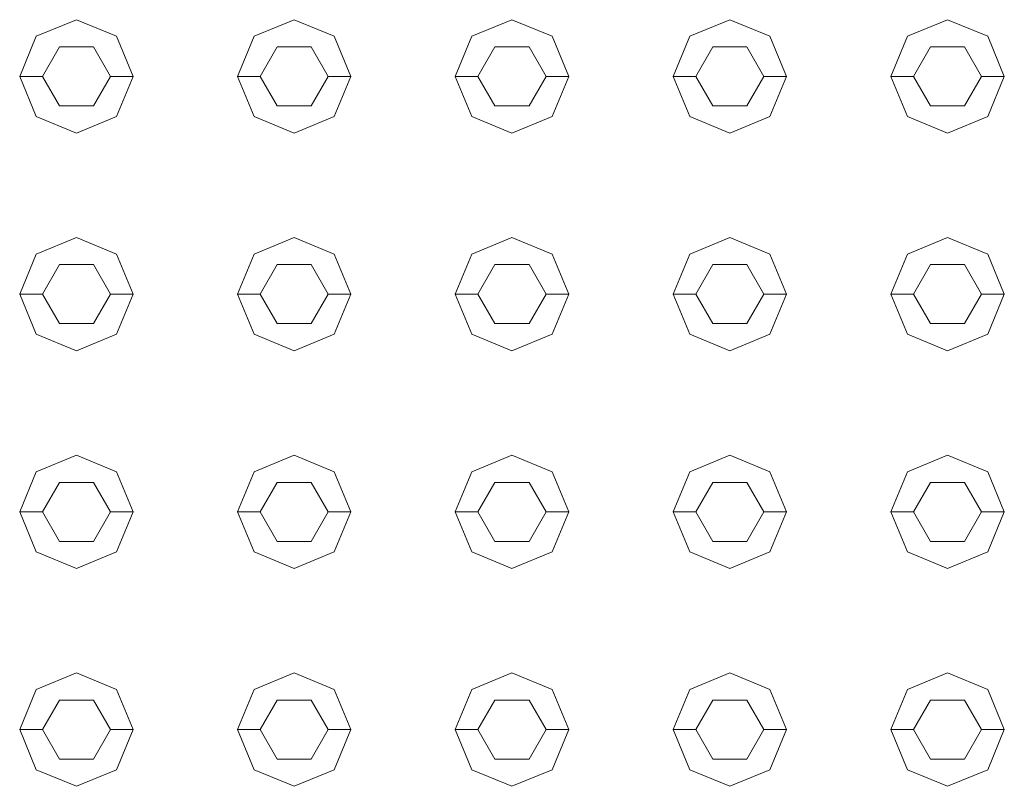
# Model space of a CAD drawing. Header units: millimetres. Extents: x 321 to 585, y -277 to 9.
# Tile 812 of 1056: x 350.289 to 350.723, y -21.891 to -21.553. Entities that reach past the tile are written whole.
import ezdxf

# ---------------------------------------------------------------- set-up
doc = ezdxf.new("R2010")
doc.units = ezdxf.units.MM
doc.header["$MEASUREMENT"] = 0
doc.layers.add('IFC-Elemento construtivo genérico-Contorno', color=253, linetype='Continuous', lineweight=5)

msp = doc.modelspace()

# ---------------------------------------------------------------- linework, layer by layer
at = {"layer": 'IFC-Elemento construtivo genérico-Contorno', "lineweight": 5}
for p, q in [((350.29653, -21.56052), (350.31421, -21.5532)), ((350.29653, -21.56052), (350.31421, -21.5532)), ((350.31421, -21.5532), (350.33189, -21.56052)), ((350.31421, -21.5532), (350.33189, -21.56052)), ((350.39254, -21.56052), (350.41021, -21.5532)), ((350.39254, -21.56052), (350.41021, -21.5532)), ((350.41021, -21.5532), (350.42789, -21.56052)), ((350.41021, -21.5532), (350.42789, -21.56052)), ((350.48853, -21.56052), (350.50621, -21.5532)), ((350.48853, -21.56052), (350.50621, -21.5532)), ((350.50621, -21.5532), (350.52389, -21.56052)), ((350.50621, -21.5532), (350.52389, -21.56052)), ((350.58454, -21.56052), (350.60221, -21.5532)), ((350.58454, -21.56052), (350.60221, -21.5532)), ((350.60221, -21.5532), (350.61989, -21.56052)), ((350.60221, -21.5532), (350.61989, -21.56052)), ((350.68054, -21.56052), (350.69821, -21.5532)), ((350.68054, -21.56052), (350.69821, -21.5532)), ((350.69821, -21.5532), (350.71589, -21.56052)), ((350.69821, -21.5532), (350.71589, -21.56052)), ((350.28921, -21.5782), (350.29653, -21.56052)), ((350.28921, -21.5782), (350.29653, -21.56052)), ((350.33189, -21.56052), (350.33921, -21.5782)), ((350.33189, -21.56052), (350.33921, -21.5782)), ((350.38521, -21.5782), (350.39254, -21.56052)), ((350.38521, -21.5782), (350.39254, -21.56052)), ((350.42789, -21.56052), (350.43521, -21.5782)), ((350.42789, -21.56052), (350.43521, -21.5782)), ((350.48121, -21.5782), (350.48853, -21.56052)), ((350.48121, -21.5782), (350.48853, -21.56052)), ((350.52389, -21.56052), (350.53121, -21.5782)), ((350.52389, -21.56052), (350.53121, -21.5782)), ((350.57721, -21.5782), (350.58454, -21.56052)), ((350.57721, -21.5782), (350.58454, -21.56052)), ((350.61989, -21.56052), (350.62721, -21.5782)), ((350.61989, -21.56052), (350.62721, -21.5782)), ((350.67321, -21.5782), (350.68054, -21.56052)), ((350.67321, -21.5782), (350.68054, -21.56052)), ((350.71589, -21.56052), (350.72321, -21.5782)), ((350.71589, -21.56052), (350.72321, -21.5782)), ((350.29921, -21.5782), (350.30671, -21.56521)), ((350.29921, -21.5782), (350.30671, -21.56521)), ((350.30671, -21.56521), (350.32171, -21.56521)), ((350.30671, -21.56521), (350.32171, -21.56521)), ((350.32171, -21.56521), (350.32921, -21.5782)), ((350.32171, -21.56521), (350.32921, -21.5782)), ((350.39521, -21.5782), (350.40271, -21.56521)), ((350.39521, -21.5782), (350.40271, -21.56521)), ((350.40271, -21.56521), (350.41771, -21.56521)), ((350.40271, -21.56521), (350.41771, -21.56521)), ((350.41771, -21.56521), (350.42521, -21.5782)), ((350.41771, -21.56521), (350.42521, -21.5782)), ((350.49121, -21.5782), (350.49871, -21.56521)), ((350.49121, -21.5782), (350.49871, -21.56521)), ((350.49871, -21.56521), (350.51371, -21.56521)), ((350.49871, -21.56521), (350.51371, -21.56521)), ((350.51371, -21.56521), (350.52121, -21.5782)), ((350.51371, -21.56521), (350.52121, -21.5782)), ((350.58721, -21.5782), (350.59471, -21.56521)), ((350.58721, -21.5782), (350.59471, -21.56521)), ((350.59471, -21.56521), (350.60971, -21.56521)), ((350.59471, -21.56521), (350.60971, -21.56521)), ((350.60971, -21.56521), (350.61721, -21.5782)), ((350.60971, -21.56521), (350.61721, -21.5782)), ((350.68321, -21.5782), (350.69071, -21.56521)), ((350.68321, -21.5782), (350.69071, -21.56521)), ((350.69071, -21.56521), (350.70571, -21.56521)), ((350.69071, -21.56521), (350.70571, -21.56521)), ((350.70571, -21.56521), (350.71321, -21.5782)), ((350.70571, -21.56521), (350.71321, -21.5782)), ((350.28921, -21.5782), (350.29921, -21.5782)), ((350.28921, -21.5782), (350.29653, -21.59587)), ((350.28921, -21.5782), (350.29921, -21.5782)), ((350.28921, -21.5782), (350.29653, -21.59587)), ((350.29921, -21.5782), (350.30671, -21.59118)), ((350.29921, -21.5782), (350.30671, -21.59118)), ((350.32171, -21.59118), (350.32921, -21.5782)), ((350.32171, -21.59118), (350.32921, -21.5782)), ((350.32921, -21.5782), (350.33921, -21.5782)), ((350.32921, -21.5782), (350.33921, -21.5782)), ((350.33189, -21.59587), (350.33921, -21.5782)), ((350.33189, -21.59587), (350.33921, -21.5782)), ((350.38521, -21.5782), (350.39521, -21.5782)), ((350.38521, -21.5782), (350.39254, -21.59587)), ((350.38521, -21.5782), (350.39521, -21.5782)), ((350.38521, -21.5782), (350.39254, -21.59587)), ((350.39521, -21.5782), (350.40271, -21.59118)), ((350.39521, -21.5782), (350.40271, -21.59118)), ((350.41771, -21.59118), (350.42521, -21.5782)), ((350.41771, -21.59118), (350.42521, -21.5782)), ((350.42521, -21.5782), (350.43521, -21.5782)), ((350.42521, -21.5782), (350.43521, -21.5782)), ((350.42789, -21.59587), (350.43521, -21.5782)), ((350.42789, -21.59587), (350.43521, -21.5782)), ((350.48121, -21.5782), (350.49121, -21.5782)), ((350.48121, -21.5782), (350.48853, -21.59587)), ((350.48121, -21.5782), (350.49121, -21.5782)), ((350.48121, -21.5782), (350.48853, -21.59587)), ((350.49121, -21.5782), (350.49871, -21.59118)), ((350.49121, -21.5782), (350.49871, -21.59118)), ((350.51371, -21.59118), (350.52121, -21.5782)), ((350.51371, -21.59118), (350.52121, -21.5782)), ((350.52121, -21.5782), (350.53121, -21.5782)), ((350.52121, -21.5782), (350.53121, -21.5782)), ((350.52389, -21.59587), (350.53121, -21.5782)), ((350.52389, -21.59587), (350.53121, -21.5782)), ((350.57721, -21.5782), (350.58721, -21.5782)), ((350.57721, -21.5782), (350.58454, -21.59587)), ((350.57721, -21.5782), (350.58721, -21.5782)), ((350.57721, -21.5782), (350.58454, -21.59587)), ((350.58721, -21.5782), (350.59471, -21.59118)), ((350.58721, -21.5782), (350.59471, -21.59118)), ((350.60971, -21.59118), (350.61721, -21.5782)), ((350.60971, -21.59118), (350.61721, -21.5782)), ((350.61721, -21.5782), (350.62721, -21.5782)), ((350.61721, -21.5782), (350.62721, -21.5782)), ((350.61989, -21.59587), (350.62721, -21.5782)), ((350.61989, -21.59587), (350.62721, -21.5782)), ((350.67321, -21.5782), (350.68321, -21.5782)), ((350.67321, -21.5782), (350.68054, -21.59587)), ((350.67321, -21.5782), (350.68321, -21.5782)), ((350.67321, -21.5782), (350.68054, -21.59587)), ((350.68321, -21.5782), (350.69071, -21.59118)), ((350.68321, -21.5782), (350.69071, -21.59118)), ((350.70571, -21.59118), (350.71321, -21.5782)), ((350.70571, -21.59118), (350.71321, -21.5782)), ((350.71321, -21.5782), (350.72321, -21.5782)), ((350.71321, -21.5782), (350.72321, -21.5782)), ((350.71589, -21.59587), (350.72321, -21.5782)), ((350.71589, -21.59587), (350.72321, -21.5782)), ((350.30671, -21.59118), (350.32171, -21.59118)), ((350.30671, -21.59118), (350.32171, -21.59118)), ((350.40271, -21.59118), (350.41771, -21.59118)), ((350.40271, -21.59118), (350.41771, -21.59118)), ((350.49871, -21.59118), (350.51371, -21.59118)), ((350.49871, -21.59118), (350.51371, -21.59118)), ((350.59471, -21.59118), (350.60971, -21.59118)), ((350.59471, -21.59118), (350.60971, -21.59118)), ((350.69071, -21.59118), (350.70571, -21.59118)), ((350.69071, -21.59118), (350.70571, -21.59118)), ((350.29653, -21.59587), (350.31421, -21.6032)), ((350.29653, -21.59587), (350.31421, -21.6032)), ((350.31421, -21.6032), (350.33189, -21.59587)), ((350.31421, -21.6032), (350.33189, -21.59587)), ((350.39254, -21.59587), (350.41021, -21.6032)), ((350.39254, -21.59587), (350.41021, -21.6032)), ((350.41021, -21.6032), (350.42789, -21.59587)), ((350.41021, -21.6032), (350.42789, -21.59587)), ((350.48853, -21.59587), (350.50621, -21.6032)), ((350.48853, -21.59587), (350.50621, -21.6032)), ((350.50621, -21.6032), (350.52389, -21.59587)), ((350.50621, -21.6032), (350.52389, -21.59587)), ((350.58454, -21.59587), (350.60221, -21.6032)), ((350.58454, -21.59587), (350.60221, -21.6032)), ((350.60221, -21.6032), (350.61989, -21.59587)), ((350.60221, -21.6032), (350.61989, -21.59587)), ((350.68054, -21.59587), (350.69821, -21.6032)), ((350.68054, -21.59587), (350.69821, -21.6032)), ((350.69821, -21.6032), (350.71589, -21.59587)), ((350.69821, -21.6032), (350.71589, -21.59587)), ((350.29653, -21.65652), (350.31421, -21.64919)), ((350.29653, -21.65652), (350.31421, -21.64919)), ((350.31421, -21.64919), (350.33189, -21.65652)), ((350.31421, -21.64919), (350.33189, -21.65652)), ((350.39254, -21.65652), (350.41021, -21.64919)), ((350.39254, -21.65652), (350.41021, -21.64919)), ((350.41021, -21.64919), (350.42789, -21.65652)), ((350.41021, -21.64919), (350.42789, -21.65652)), ((350.48853, -21.65652), (350.50621, -21.64919)), ((350.48853, -21.65652), (350.50621, -21.64919)), ((350.50621, -21.64919), (350.52389, -21.65652)), ((350.50621, -21.64919), (350.52389, -21.65652)), ((350.58454, -21.65652), (350.60221, -21.64919)), ((350.58454, -21.65652), (350.60221, -21.64919)), ((350.60221, -21.64919), (350.61989, -21.65652)), ((350.60221, -21.64919), (350.61989, -21.65652)), ((350.68054, -21.65652), (350.69821, -21.64919)), ((350.68054, -21.65652), (350.69821, -21.64919)), ((350.69821, -21.64919), (350.71589, -21.65652)), ((350.69821, -21.64919), (350.71589, -21.65652)), ((350.28921, -21.67419), (350.29653, -21.65652)), ((350.28921, -21.67419), (350.29653, -21.65652)), ((350.33189, -21.65652), (350.33921, -21.67419)), ((350.33189, -21.65652), (350.33921, -21.67419)), ((350.38521, -21.67419), (350.39254, -21.65652)), ((350.38521, -21.67419), (350.39254, -21.65652)), ((350.42789, -21.65652), (350.43521, -21.67419)), ((350.42789, -21.65652), (350.43521, -21.67419)), ((350.48121, -21.67419), (350.48853, -21.65652)), ((350.48121, -21.67419), (350.48853, -21.65652)), ((350.52389, -21.65652), (350.53121, -21.67419)), ((350.52389, -21.65652), (350.53121, -21.67419)), ((350.57721, -21.67419), (350.58454, -21.65652)), ((350.57721, -21.67419), (350.58454, -21.65652)), ((350.61989, -21.65652), (350.62721, -21.67419)), ((350.61989, -21.65652), (350.62721, -21.67419)), ((350.67321, -21.67419), (350.68054, -21.65652)), ((350.67321, -21.67419), (350.68054, -21.65652)), ((350.71589, -21.65652), (350.72321, -21.67419)), ((350.71589, -21.65652), (350.72321, -21.67419)), ((350.29921, -21.67419), (350.30671, -21.6612)), ((350.29921, -21.67419), (350.30671, -21.6612)), ((350.30671, -21.6612), (350.32171, -21.6612)), ((350.30671, -21.6612), (350.32171, -21.6612)), ((350.32171, -21.6612), (350.32921, -21.67419)), ((350.32171, -21.6612), (350.32921, -21.67419)), ((350.39521, -21.67419), (350.40271, -21.6612)), ((350.39521, -21.67419), (350.40271, -21.6612)), ((350.40271, -21.6612), (350.41771, -21.6612)), ((350.40271, -21.6612), (350.41771, -21.6612)), ((350.41771, -21.6612), (350.42521, -21.67419)), ((350.41771, -21.6612), (350.42521, -21.67419)), ((350.49121, -21.67419), (350.49871, -21.6612)), ((350.49121, -21.67419), (350.49871, -21.6612)), ((350.49871, -21.6612), (350.51371, -21.6612)), ((350.49871, -21.6612), (350.51371, -21.6612)), ((350.51371, -21.6612), (350.52121, -21.67419)), ((350.51371, -21.6612), (350.52121, -21.67419)), ((350.58721, -21.67419), (350.59471, -21.6612)), ((350.58721, -21.67419), (350.59471, -21.6612)), ((350.59471, -21.6612), (350.60971, -21.6612)), ((350.59471, -21.6612), (350.60971, -21.6612)), ((350.60971, -21.6612), (350.61721, -21.67419)), ((350.60971, -21.6612), (350.61721, -21.67419)), ((350.68321, -21.67419), (350.69071, -21.6612)), ((350.68321, -21.67419), (350.69071, -21.6612)), ((350.69071, -21.6612), (350.70571, -21.6612)), ((350.69071, -21.6612), (350.70571, -21.6612)), ((350.70571, -21.6612), (350.71321, -21.67419)), ((350.70571, -21.6612), (350.71321, -21.67419)), ((350.28921, -21.67419), (350.29921, -21.67419)), ((350.28921, -21.67419), (350.29653, -21.69188)), ((350.28921, -21.67419), (350.29921, -21.67419)), ((350.28921, -21.67419), (350.29653, -21.69188)), ((350.29921, -21.67419), (350.30671, -21.68719)), ((350.29921, -21.67419), (350.30671, -21.68719)), ((350.32171, -21.68719), (350.32921, -21.67419)), ((350.32171, -21.68719), (350.32921, -21.67419)), ((350.32921, -21.67419), (350.33921, -21.67419)), ((350.32921, -21.67419), (350.33921, -21.67419)), ((350.33189, -21.69188), (350.33921, -21.67419)), ((350.33189, -21.69188), (350.33921, -21.67419)), ((350.38521, -21.67419), (350.39521, -21.67419)), ((350.38521, -21.67419), (350.39254, -21.69188)), ((350.38521, -21.67419), (350.39521, -21.67419)), ((350.38521, -21.67419), (350.39254, -21.69188)), ((350.39521, -21.67419), (350.40271, -21.68719)), ((350.39521, -21.67419), (350.40271, -21.68719)), ((350.41771, -21.68719), (350.42521, -21.67419)), ((350.41771, -21.68719), (350.42521, -21.67419)), ((350.42521, -21.67419), (350.43521, -21.67419)), ((350.42521, -21.67419), (350.43521, -21.67419)), ((350.42789, -21.69188), (350.43521, -21.67419)), ((350.42789, -21.69188), (350.43521, -21.67419)), ((350.48121, -21.67419), (350.49121, -21.67419)), ((350.48121, -21.67419), (350.48853, -21.69188)), ((350.48121, -21.67419), (350.49121, -21.67419)), ((350.48121, -21.67419), (350.48853, -21.69188)), ((350.49121, -21.67419), (350.49871, -21.68719)), ((350.49121, -21.67419), (350.49871, -21.68719)), ((350.51371, -21.68719), (350.52121, -21.67419)), ((350.51371, -21.68719), (350.52121, -21.67419)), ((350.52121, -21.67419), (350.53121, -21.67419)), ((350.52121, -21.67419), (350.53121, -21.67419)), ((350.52389, -21.69188), (350.53121, -21.67419)), ((350.52389, -21.69188), (350.53121, -21.67419)), ((350.57721, -21.67419), (350.58721, -21.67419)), ((350.57721, -21.67419), (350.58454, -21.69188)), ((350.57721, -21.67419), (350.58721, -21.67419)), ((350.57721, -21.67419), (350.58454, -21.69188)), ((350.58721, -21.67419), (350.59471, -21.68719)), ((350.58721, -21.67419), (350.59471, -21.68719)), ((350.60971, -21.68719), (350.61721, -21.67419)), ((350.60971, -21.68719), (350.61721, -21.67419)), ((350.61721, -21.67419), (350.62721, -21.67419)), ((350.61721, -21.67419), (350.62721, -21.67419)), ((350.61989, -21.69188), (350.62721, -21.67419)), ((350.61989, -21.69188), (350.62721, -21.67419)), ((350.67321, -21.67419), (350.68321, -21.67419)), ((350.67321, -21.67419), (350.68054, -21.69188)), ((350.67321, -21.67419), (350.68321, -21.67419)), ((350.67321, -21.67419), (350.68054, -21.69188)), ((350.68321, -21.67419), (350.69071, -21.68719)), ((350.68321, -21.67419), (350.69071, -21.68719)), ((350.70571, -21.68719), (350.71321, -21.67419)), ((350.70571, -21.68719), (350.71321, -21.67419)), ((350.71321, -21.67419), (350.72321, -21.67419)), ((350.71321, -21.67419), (350.72321, -21.67419)), ((350.71589, -21.69188), (350.72321, -21.67419)), ((350.71589, -21.69188), (350.72321, -21.67419)), ((350.30671, -21.68719), (350.32171, -21.68719)), ((350.30671, -21.68719), (350.32171, -21.68719)), ((350.40271, -21.68719), (350.41771, -21.68719)), ((350.40271, -21.68719), (350.41771, -21.68719)), ((350.49871, -21.68719), (350.51371, -21.68719)), ((350.49871, -21.68719), (350.51371, -21.68719)), ((350.59471, -21.68719), (350.60971, -21.68719)), ((350.59471, -21.68719), (350.60971, -21.68719)), ((350.69071, -21.68719), (350.70571, -21.68719)), ((350.69071, -21.68719), (350.70571, -21.68719)), ((350.29653, -21.69188), (350.31421, -21.69919)), ((350.29653, -21.69188), (350.31421, -21.69919)), ((350.31421, -21.69919), (350.33189, -21.69188)), ((350.31421, -21.69919), (350.33189, -21.69188)), ((350.39254, -21.69188), (350.41021, -21.69919)), ((350.39254, -21.69188), (350.41021, -21.69919)), ((350.41021, -21.69919), (350.42789, -21.69188)), ((350.41021, -21.69919), (350.42789, -21.69188)), ((350.48853, -21.69188), (350.50621, -21.69919)), ((350.48853, -21.69188), (350.50621, -21.69919)), ((350.50621, -21.69919), (350.52389, -21.69188)), ((350.50621, -21.69919), (350.52389, -21.69188)), ((350.58454, -21.69188), (350.60221, -21.69919)), ((350.58454, -21.69188), (350.60221, -21.69919)), ((350.60221, -21.69919), (350.61989, -21.69188)), ((350.60221, -21.69919), (350.61989, -21.69188)), ((350.68054, -21.69188), (350.69821, -21.69919)), ((350.68054, -21.69188), (350.69821, -21.69919)), ((350.69821, -21.69919), (350.71589, -21.69188)), ((350.69821, -21.69919), (350.71589, -21.69188)), ((350.29653, -21.75252), (350.31421, -21.7452)), ((350.29653, -21.75252), (350.31421, -21.7452)), ((350.31421, -21.7452), (350.33189, -21.75252)), ((350.31421, -21.7452), (350.33189, -21.75252)), ((350.39254, -21.75252), (350.41021, -21.7452)), ((350.39254, -21.75252), (350.41021, -21.7452)), ((350.41021, -21.7452), (350.42789, -21.75252)), ((350.41021, -21.7452), (350.42789, -21.75252)), ((350.48853, -21.75252), (350.50621, -21.7452)), ((350.48853, -21.75252), (350.50621, -21.7452)), ((350.50621, -21.7452), (350.52389, -21.75252)), ((350.50621, -21.7452), (350.52389, -21.75252)), ((350.58454, -21.75252), (350.60221, -21.7452)), ((350.58454, -21.75252), (350.60221, -21.7452)), ((350.60221, -21.7452), (350.61989, -21.75252)), ((350.60221, -21.7452), (350.61989, -21.75252)), ((350.68054, -21.75252), (350.69821, -21.7452)), ((350.68054, -21.75252), (350.69821, -21.7452)), ((350.69821, -21.7452), (350.71589, -21.75252)), ((350.69821, -21.7452), (350.71589, -21.75252)), ((350.28921, -21.7702), (350.29653, -21.75252)), ((350.28921, -21.7702), (350.29653, -21.75252)), ((350.33189, -21.75252), (350.33921, -21.7702)), ((350.33189, -21.75252), (350.33921, -21.7702)), ((350.38521, -21.7702), (350.39254, -21.75252)), ((350.38521, -21.7702), (350.39254, -21.75252)), ((350.42789, -21.75252), (350.43521, -21.7702)), ((350.42789, -21.75252), (350.43521, -21.7702)), ((350.48121, -21.7702), (350.48853, -21.75252)), ((350.48121, -21.7702), (350.48853, -21.75252)), ((350.52389, -21.75252), (350.53121, -21.7702)), ((350.52389, -21.75252), (350.53121, -21.7702)), ((350.57721, -21.7702), (350.58454, -21.75252)), ((350.57721, -21.7702), (350.58454, -21.75252)), ((350.61989, -21.75252), (350.62721, -21.7702)), ((350.61989, -21.75252), (350.62721, -21.7702)), ((350.67321, -21.7702), (350.68054, -21.75252)), ((350.67321, -21.7702), (350.68054, -21.75252)), ((350.71589, -21.75252), (350.72321, -21.7702)), ((350.71589, -21.75252), (350.72321, -21.7702)), ((350.29921, -21.7702), (350.30671, -21.75721)), ((350.29921, -21.7702), (350.30671, -21.75721)), ((350.30671, -21.75721), (350.32171, -21.75721)), ((350.30671, -21.75721), (350.32171, -21.75721)), ((350.32171, -21.75721), (350.32921, -21.7702)), ((350.32171, -21.75721), (350.32921, -21.7702)), ((350.39521, -21.7702), (350.40271, -21.75721)), ((350.39521, -21.7702), (350.40271, -21.75721)), ((350.40271, -21.75721), (350.41771, -21.75721)), ((350.40271, -21.75721), (350.41771, -21.75721)), ((350.41771, -21.75721), (350.42521, -21.7702)), ((350.41771, -21.75721), (350.42521, -21.7702)), ((350.49121, -21.7702), (350.49871, -21.75721)), ((350.49121, -21.7702), (350.49871, -21.75721)), ((350.49871, -21.75721), (350.51371, -21.75721)), ((350.49871, -21.75721), (350.51371, -21.75721)), ((350.51371, -21.75721), (350.52121, -21.7702)), ((350.51371, -21.75721), (350.52121, -21.7702)), ((350.58721, -21.7702), (350.59471, -21.75721)), ((350.58721, -21.7702), (350.59471, -21.75721)), ((350.59471, -21.75721), (350.60971, -21.75721)), ((350.59471, -21.75721), (350.60971, -21.75721)), ((350.60971, -21.75721), (350.61721, -21.7702)), ((350.60971, -21.75721), (350.61721, -21.7702)), ((350.68321, -21.7702), (350.69071, -21.75721)), ((350.68321, -21.7702), (350.69071, -21.75721)), ((350.69071, -21.75721), (350.70571, -21.75721)), ((350.69071, -21.75721), (350.70571, -21.75721)), ((350.70571, -21.75721), (350.71321, -21.7702)), ((350.70571, -21.75721), (350.71321, -21.7702)), ((350.28921, -21.7702), (350.29921, -21.7702)), ((350.28921, -21.7702), (350.29653, -21.78787)), ((350.28921, -21.7702), (350.29921, -21.7702)), ((350.28921, -21.7702), (350.29653, -21.78787)), ((350.29921, -21.7702), (350.30671, -21.78319)), ((350.29921, -21.7702), (350.30671, -21.78319)), ((350.32171, -21.78319), (350.32921, -21.7702)), ((350.32171, -21.78319), (350.32921, -21.7702)), ((350.32921, -21.7702), (350.33921, -21.7702)), ((350.32921, -21.7702), (350.33921, -21.7702)), ((350.33189, -21.78787), (350.33921, -21.7702)), ((350.33189, -21.78787), (350.33921, -21.7702)), ((350.38521, -21.7702), (350.39521, -21.7702)), ((350.38521, -21.7702), (350.39254, -21.78787)), ((350.38521, -21.7702), (350.39521, -21.7702)), ((350.38521, -21.7702), (350.39254, -21.78787)), ((350.39521, -21.7702), (350.40271, -21.78319)), ((350.39521, -21.7702), (350.40271, -21.78319)), ((350.41771, -21.78319), (350.42521, -21.7702)), ((350.41771, -21.78319), (350.42521, -21.7702)), ((350.42521, -21.7702), (350.43521, -21.7702)), ((350.42521, -21.7702), (350.43521, -21.7702)), ((350.42789, -21.78787), (350.43521, -21.7702)), ((350.42789, -21.78787), (350.43521, -21.7702)), ((350.48121, -21.7702), (350.49121, -21.7702)), ((350.48121, -21.7702), (350.48853, -21.78787)), ((350.48121, -21.7702), (350.49121, -21.7702)), ((350.48121, -21.7702), (350.48853, -21.78787)), ((350.49121, -21.7702), (350.49871, -21.78319)), ((350.49121, -21.7702), (350.49871, -21.78319)), ((350.51371, -21.78319), (350.52121, -21.7702)), ((350.51371, -21.78319), (350.52121, -21.7702)), ((350.52121, -21.7702), (350.53121, -21.7702)), ((350.52121, -21.7702), (350.53121, -21.7702)), ((350.52389, -21.78787), (350.53121, -21.7702)), ((350.52389, -21.78787), (350.53121, -21.7702)), ((350.57721, -21.7702), (350.58721, -21.7702)), ((350.57721, -21.7702), (350.58454, -21.78787)), ((350.57721, -21.7702), (350.58721, -21.7702)), ((350.57721, -21.7702), (350.58454, -21.78787)), ((350.58721, -21.7702), (350.59471, -21.78319)), ((350.58721, -21.7702), (350.59471, -21.78319)), ((350.60971, -21.78319), (350.61721, -21.7702)), ((350.60971, -21.78319), (350.61721, -21.7702)), ((350.61721, -21.7702), (350.62721, -21.7702)), ((350.61721, -21.7702), (350.62721, -21.7702)), ((350.61989, -21.78787), (350.62721, -21.7702)), ((350.61989, -21.78787), (350.62721, -21.7702)), ((350.67321, -21.7702), (350.68321, -21.7702)), ((350.67321, -21.7702), (350.68054, -21.78787)), ((350.67321, -21.7702), (350.68321, -21.7702)), ((350.67321, -21.7702), (350.68054, -21.78787)), ((350.68321, -21.7702), (350.69071, -21.78319)), ((350.68321, -21.7702), (350.69071, -21.78319)), ((350.70571, -21.78319), (350.71321, -21.7702)), ((350.70571, -21.78319), (350.71321, -21.7702)), ((350.71321, -21.7702), (350.72321, -21.7702)), ((350.71321, -21.7702), (350.72321, -21.7702)), ((350.71589, -21.78787), (350.72321, -21.7702)), ((350.71589, -21.78787), (350.72321, -21.7702)), ((350.30671, -21.78319), (350.32171, -21.78319)), ((350.30671, -21.78319), (350.32171, -21.78319)), ((350.40271, -21.78319), (350.41771, -21.78319)), ((350.40271, -21.78319), (350.41771, -21.78319)), ((350.49871, -21.78319), (350.51371, -21.78319)), ((350.49871, -21.78319), (350.51371, -21.78319)), ((350.59471, -21.78319), (350.60971, -21.78319)), ((350.59471, -21.78319), (350.60971, -21.78319)), ((350.69071, -21.78319), (350.70571, -21.78319)), ((350.69071, -21.78319), (350.70571, -21.78319)), ((350.29653, -21.78787), (350.31421, -21.7952)), ((350.29653, -21.78787), (350.31421, -21.7952)), ((350.31421, -21.7952), (350.33189, -21.78787)), ((350.31421, -21.7952), (350.33189, -21.78787)), ((350.39254, -21.78787), (350.41021, -21.7952)), ((350.39254, -21.78787), (350.41021, -21.7952)), ((350.41021, -21.7952), (350.42789, -21.78787)), ((350.41021, -21.7952), (350.42789, -21.78787)), ((350.48853, -21.78787), (350.50621, -21.7952)), ((350.48853, -21.78787), (350.50621, -21.7952)), ((350.50621, -21.7952), (350.52389, -21.78787)), ((350.50621, -21.7952), (350.52389, -21.78787)), ((350.58454, -21.78787), (350.60221, -21.7952)), ((350.58454, -21.78787), (350.60221, -21.7952)), ((350.60221, -21.7952), (350.61989, -21.78787)), ((350.60221, -21.7952), (350.61989, -21.78787)), ((350.68054, -21.78787), (350.69821, -21.7952)), ((350.68054, -21.78787), (350.69821, -21.7952)), ((350.69821, -21.7952), (350.71589, -21.78787)), ((350.69821, -21.7952), (350.71589, -21.78787)), ((350.29653, -21.84852), (350.31421, -21.84119)), ((350.29653, -21.84852), (350.31421, -21.84119)), ((350.31421, -21.84119), (350.33189, -21.84852)), ((350.31421, -21.84119), (350.33189, -21.84852)), ((350.39254, -21.84852), (350.41021, -21.84119)), ((350.39254, -21.84852), (350.41021, -21.84119)), ((350.41021, -21.84119), (350.42789, -21.84852)), ((350.41021, -21.84119), (350.42789, -21.84852)), ((350.48853, -21.84852), (350.50621, -21.84119)), ((350.48853, -21.84852), (350.50621, -21.84119)), ((350.50621, -21.84119), (350.52389, -21.84852)), ((350.50621, -21.84119), (350.52389, -21.84852)), ((350.58454, -21.84852), (350.60221, -21.84119)), ((350.58454, -21.84852), (350.60221, -21.84119)), ((350.60221, -21.84119), (350.61989, -21.84852)), ((350.60221, -21.84119), (350.61989, -21.84852)), ((350.68054, -21.84852), (350.69821, -21.84119)), ((350.68054, -21.84852), (350.69821, -21.84119)), ((350.69821, -21.84119), (350.71589, -21.84852)), ((350.69821, -21.84119), (350.71589, -21.84852)), ((350.28921, -21.86619), (350.29653, -21.84852)), ((350.28921, -21.86619), (350.29653, -21.84852)), ((350.33189, -21.84852), (350.33921, -21.86619)), ((350.33189, -21.84852), (350.33921, -21.86619)), ((350.38521, -21.86619), (350.39254, -21.84852)), ((350.38521, -21.86619), (350.39254, -21.84852)), ((350.42789, -21.84852), (350.43521, -21.86619)), ((350.42789, -21.84852), (350.43521, -21.86619)), ((350.48121, -21.86619), (350.48853, -21.84852)), ((350.48121, -21.86619), (350.48853, -21.84852)), ((350.52389, -21.84852), (350.53121, -21.86619)), ((350.52389, -21.84852), (350.53121, -21.86619)), ((350.57721, -21.86619), (350.58454, -21.84852)), ((350.57721, -21.86619), (350.58454, -21.84852)), ((350.61989, -21.84852), (350.62721, -21.86619)), ((350.61989, -21.84852), (350.62721, -21.86619)), ((350.67321, -21.86619), (350.68054, -21.84852)), ((350.67321, -21.86619), (350.68054, -21.84852)), ((350.71589, -21.84852), (350.72321, -21.86619)), ((350.71589, -21.84852), (350.72321, -21.86619)), ((350.29921, -21.86619), (350.30671, -21.85321)), ((350.29921, -21.86619), (350.30671, -21.85321)), ((350.30671, -21.85321), (350.32171, -21.85321)), ((350.30671, -21.85321), (350.32171, -21.85321)), ((350.32171, -21.85321), (350.32921, -21.86619)), ((350.32171, -21.85321), (350.32921, -21.86619)), ((350.39521, -21.86619), (350.40271, -21.85321)), ((350.39521, -21.86619), (350.40271, -21.85321)), ((350.40271, -21.85321), (350.41771, -21.85321)), ((350.40271, -21.85321), (350.41771, -21.85321)), ((350.41771, -21.85321), (350.42521, -21.86619)), ((350.41771, -21.85321), (350.42521, -21.86619)), ((350.49121, -21.86619), (350.49871, -21.85321)), ((350.49121, -21.86619), (350.49871, -21.85321)), ((350.49871, -21.85321), (350.51371, -21.85321)), ((350.49871, -21.85321), (350.51371, -21.85321)), ((350.51371, -21.85321), (350.52121, -21.86619)), ((350.51371, -21.85321), (350.52121, -21.86619)), ((350.58721, -21.86619), (350.59471, -21.85321)), ((350.58721, -21.86619), (350.59471, -21.85321)), ((350.59471, -21.85321), (350.60971, -21.85321)), ((350.59471, -21.85321), (350.60971, -21.85321)), ((350.60971, -21.85321), (350.61721, -21.86619)), ((350.60971, -21.85321), (350.61721, -21.86619)), ((350.68321, -21.86619), (350.69071, -21.85321)), ((350.68321, -21.86619), (350.69071, -21.85321)), ((350.69071, -21.85321), (350.70571, -21.85321)), ((350.69071, -21.85321), (350.70571, -21.85321)), ((350.70571, -21.85321), (350.71321, -21.86619)), ((350.70571, -21.85321), (350.71321, -21.86619)), ((350.28921, -21.86619), (350.29921, -21.86619)), ((350.28921, -21.86619), (350.29653, -21.88387)), ((350.28921, -21.86619), (350.29921, -21.86619)), ((350.28921, -21.86619), (350.29653, -21.88387)), ((350.29921, -21.86619), (350.30671, -21.87918)), ((350.29921, -21.86619), (350.30671, -21.87918)), ((350.32171, -21.87918), (350.32921, -21.86619)), ((350.32171, -21.87918), (350.32921, -21.86619)), ((350.32921, -21.86619), (350.33921, -21.86619)), ((350.32921, -21.86619), (350.33921, -21.86619)), ((350.33189, -21.88387), (350.33921, -21.86619)), ((350.33189, -21.88387), (350.33921, -21.86619)), ((350.38521, -21.86619), (350.39521, -21.86619)), ((350.38521, -21.86619), (350.39254, -21.88387)), ((350.38521, -21.86619), (350.39521, -21.86619)), ((350.38521, -21.86619), (350.39254, -21.88387)), ((350.39521, -21.86619), (350.40271, -21.87918)), ((350.39521, -21.86619), (350.40271, -21.87918)), ((350.41771, -21.87918), (350.42521, -21.86619)), ((350.41771, -21.87918), (350.42521, -21.86619)), ((350.42521, -21.86619), (350.43521, -21.86619)), ((350.42521, -21.86619), (350.43521, -21.86619)), ((350.42789, -21.88387), (350.43521, -21.86619)), ((350.42789, -21.88387), (350.43521, -21.86619)), ((350.48121, -21.86619), (350.49121, -21.86619)), ((350.48121, -21.86619), (350.48853, -21.88387)), ((350.48121, -21.86619), (350.49121, -21.86619)), ((350.48121, -21.86619), (350.48853, -21.88387)), ((350.49121, -21.86619), (350.49871, -21.87918)), ((350.49121, -21.86619), (350.49871, -21.87918)), ((350.51371, -21.87918), (350.52121, -21.86619)), ((350.51371, -21.87918), (350.52121, -21.86619)), ((350.52121, -21.86619), (350.53121, -21.86619)), ((350.52121, -21.86619), (350.53121, -21.86619)), ((350.52389, -21.88387), (350.53121, -21.86619)), ((350.52389, -21.88387), (350.53121, -21.86619)), ((350.57721, -21.86619), (350.58721, -21.86619)), ((350.57721, -21.86619), (350.58454, -21.88387)), ((350.57721, -21.86619), (350.58721, -21.86619)), ((350.57721, -21.86619), (350.58454, -21.88387)), ((350.58721, -21.86619), (350.59471, -21.87918)), ((350.58721, -21.86619), (350.59471, -21.87918)), ((350.60971, -21.87918), (350.61721, -21.86619)), ((350.60971, -21.87918), (350.61721, -21.86619)), ((350.61721, -21.86619), (350.62721, -21.86619)), ((350.61721, -21.86619), (350.62721, -21.86619)), ((350.61989, -21.88387), (350.62721, -21.86619)), ((350.61989, -21.88387), (350.62721, -21.86619)), ((350.67321, -21.86619), (350.68321, -21.86619)), ((350.67321, -21.86619), (350.68054, -21.88387)), ((350.67321, -21.86619), (350.68321, -21.86619)), ((350.67321, -21.86619), (350.68054, -21.88387)), ((350.68321, -21.86619), (350.69071, -21.87918)), ((350.68321, -21.86619), (350.69071, -21.87918)), ((350.70571, -21.87918), (350.71321, -21.86619)), ((350.70571, -21.87918), (350.71321, -21.86619)), ((350.71321, -21.86619), (350.72321, -21.86619)), ((350.71321, -21.86619), (350.72321, -21.86619)), ((350.71589, -21.88387), (350.72321, -21.86619)), ((350.71589, -21.88387), (350.72321, -21.86619)), ((350.30671, -21.87918), (350.32171, -21.87918)), ((350.30671, -21.87918), (350.32171, -21.87918)), ((350.40271, -21.87918), (350.41771, -21.87918)), ((350.40271, -21.87918), (350.41771, -21.87918)), ((350.49871, -21.87918), (350.51371, -21.87918)), ((350.49871, -21.87918), (350.51371, -21.87918)), ((350.59471, -21.87918), (350.60971, -21.87918)), ((350.59471, -21.87918), (350.60971, -21.87918)), ((350.69071, -21.87918), (350.70571, -21.87918)), ((350.69071, -21.87918), (350.70571, -21.87918)), ((350.29653, -21.88387), (350.31421, -21.89119)), ((350.29653, -21.88387), (350.31421, -21.89119)), ((350.31421, -21.89119), (350.33189, -21.88387)), ((350.31421, -21.89119), (350.33189, -21.88387)), ((350.39254, -21.88387), (350.41021, -21.89119)), ((350.39254, -21.88387), (350.41021, -21.89119)), ((350.41021, -21.89119), (350.42789, -21.88387)), ((350.41021, -21.89119), (350.42789, -21.88387)), ((350.48853, -21.88387), (350.50621, -21.89119)), ((350.48853, -21.88387), (350.50621, -21.89119)), ((350.50621, -21.89119), (350.52389, -21.88387)), ((350.50621, -21.89119), (350.52389, -21.88387)), ((350.58454, -21.88387), (350.60221, -21.89119)), ((350.58454, -21.88387), (350.60221, -21.89119)), ((350.60221, -21.89119), (350.61989, -21.88387)), ((350.60221, -21.89119), (350.61989, -21.88387)), ((350.68054, -21.88387), (350.69821, -21.89119)), ((350.68054, -21.88387), (350.69821, -21.89119)), ((350.69821, -21.89119), (350.71589, -21.88387)), ((350.69821, -21.89119), (350.71589, -21.88387))]:
    msp.add_line(p, q, dxfattribs=at)

doc.saveas('drawing.dxf')
